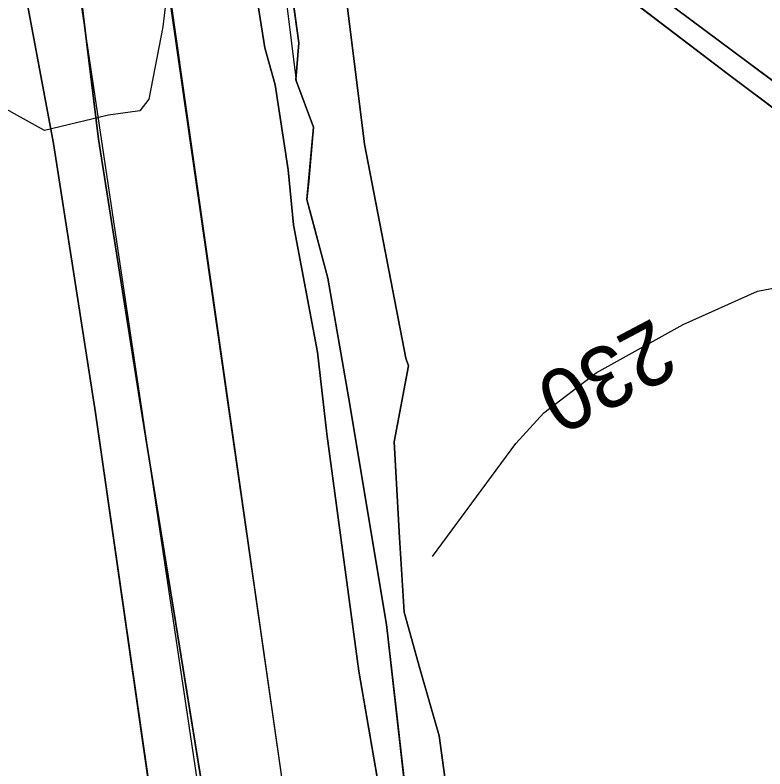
# Model space of a CAD drawing. Extents: x -662620 to -656370, y -1067090 to -1062990.
# Drawn here: x -657625.9 to -657465.8, y -1064678.4 to -1064517.4 of the extents above; entities that cross this region are included whole.
import ezdxf

# ---------------------------------------------------------------- set-up
doc = ezdxf.new("R2010")
doc.units = 0
for name, color, linetype in [('LOKÁLNÍ_BIOKORIDOR_-_NAVRŽENÝ', 7, 'Continuous'), ('OBVOD_PÚ', 7, 'Continuous'), ('ORNÁ_PŮDA_-_STÁVAJÍCÍ', 7, 'Continuous'), ('OSTATNÍ_PLOCHA_-_STÁVAJÍCÍ', 7, 'Continuous'), ('Plynovod_-_vedeni_katod__ochrany', 7, 'Continuous'), ('TRVALÝ_TRÁVNÍ_POROST_-_NAVRŽENÝ', 7, 'Continuous'), ('VODNÍ_PLOCHA_-_STÁVAJÍCÍ', 7, 'Continuous'), ('VRSTEVNICE_ZDŮRAZNĚNÁ', 7, 'Continuous'), ('VRSTEVNICE_ZDŮRAZNĚNÁ_-_POPIS', 7, 'Continuous'), ('ZELEZNICNI_TRAT', 7, 'Continuous')]:
    doc.layers.add(name, color=color, linetype=linetype)

msp = doc.modelspace()

# ---------------------------------------------------------------- linework, layer by layer
at = {"layer": 'LOKÁLNÍ_BIOKORIDOR_-_NAVRŽENÝ'}
for points in [[(-657575.78, -1064451.41), (-657565.87, -1064531.4), (-657562.16, -1064541.31), (-657563.21, -1064552.84), (-657563.57, -1064556.79), (-657563.16, -1064558.34), (-657561.97, -1064562.85), (-657559.31, -1064572.91), (-657559.14, -1064573.57), (-657555.61, -1064593.65), (-657554.89, -1064597.73), (-657554.61, -1064599.33), (-657549.15, -1064632.21), (-657549.05, -1064632.81), (-657546.6, -1064647.59), (-657544.33, -1064667.54), (-657543.69, -1064673.18), (-657542.34, -1064685.02)], [(-657479, -1064822.79), (-657556.83, -1064718.63), (-657567.98, -1064687.07), (-657598.38, -1064474)]]:
    msp.add_lwpolyline(points, dxfattribs=at)
at = {"layer": 'OBVOD_PÚ'}
for points in [[(-657624, -1064511.25), (-657617.7, -1064544.78)], [(-657617.7, -1064544.78), (-657608.77, -1064602.32)], [(-657608.77, -1064602.32), (-657595.23, -1064696.27)]]:
    msp.add_lwpolyline(points, dxfattribs=at)
at = {"layer": 'ORNÁ_PŮDA_-_STÁVAJÍCÍ'}
for p, q in [((-657608.11, -1064543.91), (-657614.24, -1064493.94)), ((-657518.74, -1064495.59), (-657473.56, -1064530.04)), ((-657576.34, -1064500.59), (-657572.57, -1064524.36)), ((-657469.61, -1064527.27), (-657501.79, -1064503.28)), ((-657551.27, -1064544.95), (-657555.48, -1064511.22)), ((-657572.57, -1064524.36), (-657570.38, -1064532.3)), ((-657403.96, -1064576.45), (-657469.61, -1064527.27)), ((-657473.56, -1064530.04), (-657406.32, -1064580.56)), ((-657570.38, -1064532.3), (-657567.6, -1064550.45)), ((-657599.16, -1064600.71), (-657608.11, -1064543.91)), ((-657542.47, -1064590.64), (-657551.27, -1064544.95)), ((-657567.6, -1064550.45), (-657566.44, -1064562.2)), ((-657566.44, -1064562.2), (-657561.34, -1064589.4)), ((-657561.34, -1064589.4), (-657559.31, -1064606.86)), ((-657541.91, -1064592.32), (-657542.47, -1064590.64)), ((-657544.95, -1064608.54), (-657541.91, -1064592.32)), ((-657583.31, -1064698.43), (-657599.16, -1064600.71)), ((-657559.31, -1064606.86), (-657552.5, -1064657.56)), ((-657543.83, -1064628.96), (-657544.95, -1064608.54)), ((-657542.83, -1064644.95), (-657543.83, -1064628.96)), ((-657539.46, -1064657), (-657542.83, -1064644.95)), ((-657535.35, -1064671.39), (-657539.46, -1064657)), ((-657552.5, -1064657.56), (-657547.95, -1064683.94)), ((-657532.95, -1064689.09), (-657535.35, -1064671.39))]:
    msp.add_line(p, q, dxfattribs=at)
for points in [[(-657583.31, -1064698.43), (-657599.16, -1064600.71), (-657608.11, -1064543.91), (-657614.24, -1064493.94)], [(-657518.74, -1064495.59), (-657473.56, -1064530.04), (-657406.32, -1064580.56)], [(-657576.34, -1064500.59), (-657572.57, -1064524.36), (-657570.38, -1064532.3), (-657567.6, -1064550.45), (-657566.44, -1064562.2), (-657561.34, -1064589.4), (-657559.31, -1064606.86), (-657552.5, -1064657.56), (-657547.95, -1064683.94), (-657547.01, -1064692.59), (-657544.04, -1064701.53), (-657538.45, -1064712.12), (-657536.02, -1064715.48), (-657529.01, -1064725.26), (-657522.48, -1064734.26), (-657520.26, -1064737.34), (-657520.25, -1064737.36), (-657502.84, -1064760.04), (-657496.21, -1064769.88), (-657496.2, -1064769.9), (-657490.03, -1064777.45), (-657473.5, -1064800.09), (-657460.41, -1064817.59)], [(-657391.81, -1064511.75), (-657371.06, -1064528.08), (-657353.24, -1064540.49), (-657335.04, -1064553.15), (-657324.18, -1064561.29), (-657324.19, -1064577.37), (-657323.86, -1064600.78), (-657325.84, -1064616.82), (-657325.1, -1064633.79), (-657325.11, -1064633.86), (-657363.23, -1064606.87), (-657403.94, -1064576.46), (-657403.96, -1064576.45), (-657469.61, -1064527.27), (-657501.79, -1064503.28)], [(-657447.01, -1064812.34), (-657465.78, -1064789.61), (-657516.47, -1064724.48), (-657523.8, -1064714.83), (-657529.25, -1064702.77), (-657532.95, -1064689.09), (-657535.35, -1064671.39), (-657539.46, -1064657), (-657542.83, -1064644.95), (-657543.83, -1064628.96), (-657544.95, -1064608.54), (-657541.91, -1064592.32), (-657542.47, -1064590.64), (-657551.27, -1064544.95), (-657555.48, -1064511.22)]]:
    msp.add_lwpolyline(points, dxfattribs=at)
at = {"layer": 'OSTATNÍ_PLOCHA_-_STÁVAJÍCÍ'}
for p, q in [((-657565.33, -1064523.29), (-657571.61, -1064477.47)), ((-657565.33, -1064523.29), (-657571.61, -1064477.47)), ((-657614.24, -1064493.94), (-657608.11, -1064543.91)), ((-657614.24, -1064493.94), (-657608.11, -1064543.91)), ((-657617.7, -1064544.78), (-657624, -1064511.25)), ((-657617.7, -1064544.78), (-657624, -1064511.25)), ((-657555.48, -1064511.22), (-657551.27, -1064544.95)), ((-657555.48, -1064511.22), (-657551.27, -1064544.95)), ((-657565.93, -1064531.23), (-657565.33, -1064523.29)), ((-657565.93, -1064531.23), (-657565.33, -1064523.29)), ((-657562.16, -1064541.31), (-657565.93, -1064531.23)), ((-657562.16, -1064541.31), (-657565.93, -1064531.23)), ((-657563.57, -1064556.79), (-657562.16, -1064541.31)), ((-657563.57, -1064556.79), (-657562.16, -1064541.31)), ((-657608.11, -1064543.91), (-657599.16, -1064600.71)), ((-657608.11, -1064543.91), (-657599.16, -1064600.71)), ((-657608.77, -1064602.32), (-657617.7, -1064544.78)), ((-657608.77, -1064602.32), (-657617.7, -1064544.78)), ((-657551.27, -1064544.95), (-657542.47, -1064590.64)), ((-657551.27, -1064544.95), (-657542.47, -1064590.64)), ((-657559.14, -1064573.57), (-657563.57, -1064556.79)), ((-657559.14, -1064573.57), (-657563.57, -1064556.79)), ((-657554.61, -1064599.33), (-657559.14, -1064573.57)), ((-657554.61, -1064599.33), (-657559.14, -1064573.57)), ((-657542.47, -1064590.64), (-657541.91, -1064592.32)), ((-657542.47, -1064590.64), (-657541.91, -1064592.32)), ((-657541.91, -1064592.32), (-657544.95, -1064608.54)), ((-657541.91, -1064592.32), (-657544.95, -1064608.54)), ((-657546.6, -1064647.59), (-657554.61, -1064599.33)), ((-657546.6, -1064647.59), (-657554.61, -1064599.33)), ((-657599.16, -1064600.71), (-657583.31, -1064698.43)), ((-657599.16, -1064600.71), (-657583.31, -1064698.43)), ((-657595.23, -1064696.27), (-657608.77, -1064602.32)), ((-657595.23, -1064696.27), (-657608.77, -1064602.32)), ((-657544.95, -1064608.54), (-657543.83, -1064628.96)), ((-657544.95, -1064608.54), (-657543.83, -1064628.96)), ((-657543.83, -1064628.96), (-657542.83, -1064644.95)), ((-657543.83, -1064628.96), (-657542.83, -1064644.95)), ((-657542.83, -1064644.95), (-657539.46, -1064657)), ((-657542.83, -1064644.95), (-657539.46, -1064657)), ((-657542.34, -1064685.02), (-657546.6, -1064647.59)), ((-657542.34, -1064685.02), (-657546.6, -1064647.59)), ((-657539.46, -1064657), (-657535.35, -1064671.39)), ((-657539.46, -1064657), (-657535.35, -1064671.39)), ((-657535.35, -1064671.39), (-657532.95, -1064689.09)), ((-657535.35, -1064671.39), (-657532.95, -1064689.09))]:
    msp.add_line(p, q, dxfattribs=at)
for points in [[(-657453.54, -1064811.84), (-657474.13, -1064784.58), (-657497.57, -1064754.7), (-657518.32, -1064728.13), (-657534.26, -1064706.55), (-657537.74, -1064700.55), (-657542.34, -1064685.02), (-657546.6, -1064647.59), (-657554.61, -1064599.33), (-657559.14, -1064573.57), (-657563.57, -1064556.79), (-657562.16, -1064541.31), (-657565.93, -1064531.23), (-657565.33, -1064523.29), (-657571.61, -1064477.47)], [(-657453.54, -1064811.84), (-657474.13, -1064784.58), (-657497.57, -1064754.7), (-657518.32, -1064728.13), (-657534.26, -1064706.55), (-657537.74, -1064700.55), (-657542.34, -1064685.02), (-657546.6, -1064647.59), (-657554.61, -1064599.33), (-657559.14, -1064573.57), (-657563.57, -1064556.79), (-657562.16, -1064541.31), (-657565.93, -1064531.23), (-657565.33, -1064523.29), (-657571.61, -1064477.47)], [(-657614.24, -1064493.94), (-657608.11, -1064543.91), (-657599.16, -1064600.71), (-657583.31, -1064698.43), (-657571.36, -1064781.16), (-657564.1, -1064827.13), (-657556.52, -1064866.51), (-657541.67, -1064903.15), (-657520.56, -1064937.55), (-657487.47, -1064970.05)], [(-657614.24, -1064493.94), (-657608.11, -1064543.91), (-657599.16, -1064600.71), (-657583.31, -1064698.43), (-657571.36, -1064781.16), (-657564.1, -1064827.13), (-657556.52, -1064866.51), (-657541.67, -1064903.15), (-657520.56, -1064937.55), (-657487.47, -1064970.05)], [(-657498.34, -1064976.49), (-657523.05, -1064947.06), (-657536.99, -1064926.71), (-657544.46, -1064913.57), (-657544.47, -1064913.56), (-657552.26, -1064897.7), (-657559.45, -1064881.33), (-657570.65, -1064845.71), (-657582.99, -1064773.19), (-657583.26, -1064771.59), (-657594.45, -1064701.68), (-657595.23, -1064696.27), (-657608.77, -1064602.32), (-657617.7, -1064544.78), (-657624, -1064511.25)], [(-657498.34, -1064976.49), (-657523.05, -1064947.06), (-657536.99, -1064926.71), (-657544.46, -1064913.57), (-657544.47, -1064913.56), (-657552.26, -1064897.7), (-657559.45, -1064881.33), (-657570.65, -1064845.71), (-657582.99, -1064773.19), (-657583.26, -1064771.59), (-657594.45, -1064701.68), (-657595.23, -1064696.27), (-657608.77, -1064602.32), (-657617.7, -1064544.78), (-657624, -1064511.25)], [(-657555.48, -1064511.22), (-657551.27, -1064544.95), (-657542.47, -1064590.64), (-657541.91, -1064592.32), (-657544.95, -1064608.54), (-657543.83, -1064628.96), (-657542.83, -1064644.95), (-657539.46, -1064657), (-657535.35, -1064671.39), (-657532.95, -1064689.09), (-657529.25, -1064702.77), (-657523.8, -1064714.83), (-657516.47, -1064724.48), (-657465.78, -1064789.61), (-657447.01, -1064812.34)], [(-657555.48, -1064511.22), (-657551.27, -1064544.95), (-657542.47, -1064590.64), (-657541.91, -1064592.32), (-657544.95, -1064608.54), (-657543.83, -1064628.96), (-657542.83, -1064644.95), (-657539.46, -1064657), (-657535.35, -1064671.39), (-657532.95, -1064689.09), (-657529.25, -1064702.77), (-657523.8, -1064714.83), (-657516.47, -1064724.48), (-657465.78, -1064789.61), (-657447.01, -1064812.34)]]:
    msp.add_lwpolyline(points, dxfattribs=at)
at = {"layer": 'Plynovod_-_vedeni_katod__ochrany'}
msp.add_lwpolyline([(-657593.16, -1064509.65), (-657594.38, -1064519.9), (-657597.33, -1064535.31), (-657599.27, -1064537.81), (-657605.95, -1064538.76), (-657619.6, -1064542.05), (-657633.66, -1064534.24), (-657641.82, -1064530.09), (-657645.9, -1064527.3), (-657653.71, -1064525.25), (-657663.81, -1064535.74), (-657670.65, -1064543.35), (-657687.74, -1064560.52), (-657719.65, -1064592.94), (-657721.12, -1064596.72), (-657721.34, -1064597.28), (-657720.56, -1064600.76), (-657716.64, -1064605.53), (-657715.33, -1064607.23), (-657715.07, -1064613.87), (-657715.05, -1064614.42)], dxfattribs=at)
at = {"layer": 'TRVALÝ_TRÁVNÍ_POROST_-_NAVRŽENÝ'}
for points in [[(-657404.75, -1064930.52), (-657504.71, -1064788.87), (-657501.47, -1064786.74), (-657545.24, -1064727.63), (-657551.51, -1064723.79), (-657555.87, -1064718.73), (-657567.98, -1064687.07), (-657597.86, -1064479.28)], [(-657576.34, -1064500.59), (-657572.57, -1064524.36), (-657570.38, -1064532.3), (-657567.6, -1064550.45), (-657566.44, -1064562.2), (-657561.34, -1064589.4), (-657559.31, -1064606.86), (-657552.5, -1064657.56), (-657547.95, -1064683.94), (-657547.01, -1064692.59), (-657544.04, -1064701.53), (-657538.45, -1064712.12), (-657536.02, -1064715.48), (-657490.03, -1064777.45), (-657424.36, -1064865.65)]]:
    msp.add_lwpolyline(points, dxfattribs=at)
at = {"layer": 'VODNÍ_PLOCHA_-_STÁVAJÍCÍ'}
for p, q in [((-657571.61, -1064477.47), (-657565.33, -1064523.29)), ((-657473.56, -1064530.04), (-657518.74, -1064495.59)), ((-657572.57, -1064524.36), (-657576.34, -1064500.59)), ((-657503.05, -1064502.34), (-657469.61, -1064527.28)), ((-657565.33, -1064523.29), (-657565.93, -1064531.23)), ((-657570.38, -1064532.3), (-657572.57, -1064524.36)), ((-657469.61, -1064527.28), (-657403.94, -1064576.46)), ((-657406.32, -1064580.56), (-657473.56, -1064530.04)), ((-657565.93, -1064531.23), (-657562.16, -1064541.31)), ((-657567.6, -1064550.45), (-657570.38, -1064532.3)), ((-657562.16, -1064541.31), (-657563.57, -1064556.79)), ((-657566.44, -1064562.2), (-657567.6, -1064550.45)), ((-657563.57, -1064556.79), (-657559.14, -1064573.57)), ((-657561.34, -1064589.4), (-657566.44, -1064562.2)), ((-657559.14, -1064573.57), (-657554.61, -1064599.33)), ((-657559.31, -1064606.86), (-657561.34, -1064589.4)), ((-657554.61, -1064599.33), (-657546.6, -1064647.59)), ((-657552.5, -1064657.56), (-657559.31, -1064606.86)), ((-657546.6, -1064647.59), (-657542.34, -1064685.02)), ((-657547.95, -1064683.94), (-657552.5, -1064657.56))]:
    msp.add_line(p, q, dxfattribs=at)
for points in [[(-657571.61, -1064477.47), (-657565.33, -1064523.29), (-657565.93, -1064531.23), (-657562.16, -1064541.31), (-657563.57, -1064556.79), (-657559.14, -1064573.57), (-657554.61, -1064599.33), (-657546.6, -1064647.59), (-657542.34, -1064685.02), (-657537.74, -1064700.55), (-657534.26, -1064706.55), (-657518.32, -1064728.13), (-657497.57, -1064754.7), (-657474.13, -1064784.58), (-657453.54, -1064811.84)], [(-657142.97, -1064601.15), (-657179.15, -1064589.08), (-657240.64, -1064567.71), (-657270.8, -1064557.26), (-657290.18, -1064550.46), (-657304.77, -1064545.4), (-657304.77, -1064560.21), (-657309.2, -1064581.81), (-657311.56, -1064620.46), (-657312.8, -1064641.8), (-657315.55, -1064641.8), (-657321.72, -1064641.22), (-657325.8, -1064641.49), (-657406.32, -1064580.56), (-657473.56, -1064530.04), (-657518.74, -1064495.59)], [(-657460.41, -1064817.59), (-657473.5, -1064800.09), (-657490.03, -1064777.45), (-657496.21, -1064769.88), (-657502.84, -1064760.04), (-657520.26, -1064737.34), (-657538.45, -1064712.12), (-657544.04, -1064701.53), (-657547.01, -1064692.59), (-657547.95, -1064683.94), (-657552.5, -1064657.56), (-657559.31, -1064606.86), (-657561.34, -1064589.4), (-657566.44, -1064562.2), (-657567.6, -1064550.45), (-657570.38, -1064532.3), (-657572.57, -1064524.36), (-657576.34, -1064500.59)], [(-657503.05, -1064502.34), (-657469.61, -1064527.28), (-657403.94, -1064576.46), (-657363.23, -1064606.87), (-657325.1, -1064633.87), (-657321.64, -1064639.81), (-657315.51, -1064640.32), (-657313.6, -1064600.1), (-657311.9, -1064577.3), (-657309.28, -1064559.86), (-657309.89, -1064542.52), (-657309.33, -1064539.41), (-657216.69, -1064571.96), (-657195.77, -1064579.04), (-657095.87, -1064612.51)]]:
    msp.add_lwpolyline(points, dxfattribs=at)
at = {"layer": 'VRSTEVNICE_ZDŮRAZNĚNÁ'}
msp.add_lwpolyline([(-657536.8, -1064633.04), (-657518.97, -1064608.92), (-657512.97, -1064602.35), (-657501.82, -1064593.77), (-657483.24, -1064583.48), (-657467.37, -1064576.34), (-657454.65, -1064573.91), (-657442.36, -1064574.05), (-657434.36, -1064573.33), (-657425.78, -1064571.19), (-657417.78, -1064567.19), (-657412.63, -1064561.18), (-657411.77, -1064553.47), (-657412.34, -1064545.75), (-657414.34, -1064533.74), (-657418.35, -1064517.73), (-657429.07, -1064489.72), (-657434.93, -1064477.71), (-657445.93, -1064457.7), (-657461.37, -1064433.69), (-657474.95, -1064418.54), (-657488.67, -1064407.39), (-657495.96, -1064402.39), (-657505.68, -1064397.38)], dxfattribs=at)
at = {"layer": 'ZELEZNICNI_TRAT'}
msp.add_lwpolyline([(-657872.38, -1063291.69), (-657828.75, -1063414.86), (-657720.97, -1063804.91), (-657620.89, -1064454.14), (-657561.87, -1064849.33), (-657551.61, -1064885.25), (-657531.08, -1064926.31), (-657284.73, -1065177.79), (-657212.15, -1065234.34), (-657115.62, -1065283.84), (-656952.27, -1065447.19), (-656874.3, -1065541.24), (-656849.55, -1065584.55), (-656835.94, -1065627.87), (-656828.52, -1065720.68), (-656823.57, -1065776.37), (-656803.76, -1065839.48), (-656761.69, -1065901.36), (-656706, -1065957.05), (-656650.31, -1066005.31), (-656571.11, -1066127.83), (-656465.92, -1066292.42), (-656439.93, -1066344.39), (-656370.02, -1066540.15)], dxfattribs=at)

# ---------------------------------------------------------------- texts
at = {"layer": 'VRSTEVNICE_ZDŮRAZNĚNÁ_-_POPIS'}
msp.add_text('230', height=13.2, rotation=207.9, dxfattribs=at).set_placement((-657489.58, -1064581.92))

doc.saveas('drawing.dxf')
